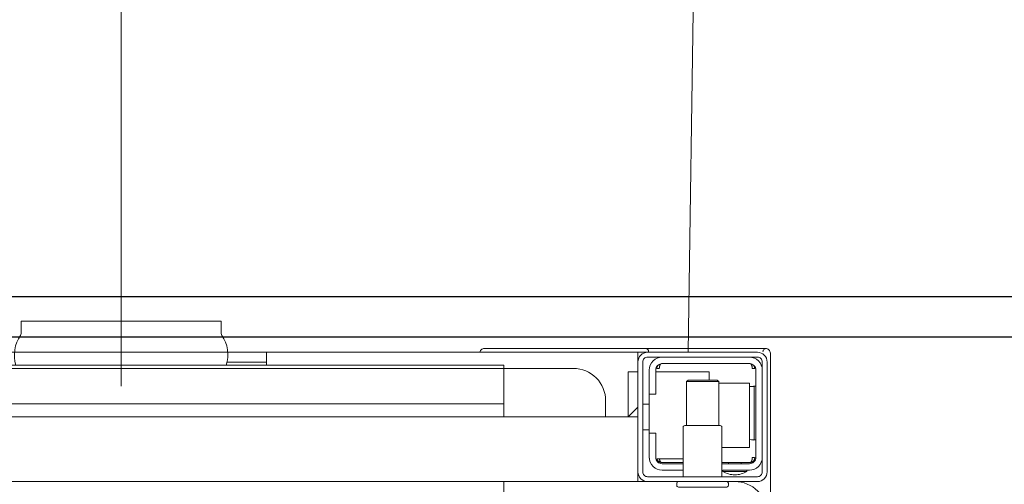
# Model space of a CAD drawing. Header units: millimetres. Extents: x 23192 to 177760, y -399809 to -79279.
# Tile 360 of 656: x 61076 to 61106, y -197708 to -197694. Entities that reach past the tile are written whole.
import ezdxf

# ---------------------------------------------------------------- set-up
doc = ezdxf.new("R2010")
doc.units = ezdxf.units.MM
doc.layers.get('0').update_dxf_attribs({"lineweight": 0})
doc.layers.add('!! 1_zabudowa GK', color=33, linetype='Continuous')
doc.layers.add('!! 2_wypos-sanitarne', color=240, linetype='Continuous', lineweight=9)
doc.layers.add('!!_@ wypos sanit nd', color=7, linetype='Continuous', lineweight=0, plot=False)

# ---------------------------------------------------------------- blocks, each defined once
blk = doc.blocks.new('A$C324a30b8')
for points in [[(0, 0.01049), (0, -0.71083)], [(-0.17832, -0.47832), (-0.17797, -0.23916), (-0.17727, -0.11958), (-0.17552, 0)], [(-0.17552, 0), (0.17552, 0)]]:
    blk.add_lwpolyline(points)
blk = doc.blocks.new('A$C4ebe9e89')
for points in [[(-0.15993, 0.04968), (-0.17248, 0.04968, 0.405519), (-0.172, 0.05018), (-0.172, 0.05088, 0.414214), (-0.1725, 0.05138), (-0.1875, 0.05138, 0.414214), (-0.188, 0.05088), (-0.188, 0.05018, 0.405519), (-0.18751, 0.04968), (-0.19, 0.04968, -0.414214), (-0.2, 0.05968), (-0.2, 0.13968, -0.266001), (-0.19506, 0.1483)], [(-0.1985, 0.04218, -0.414214), (-0.1945, 0.04618), (-0.18625, 0.04618), (-0.18625, 0.04656), (-0.19375, 0.04656), (-0.19375, 0.04618)], [(-0.18625, 0.04656, 0.119096), (-0.19, 0.04764, 0.119096), (-0.19375, 0.04656)], [(-0.186, 0.04818), (-0.186, 0.03288, 0.414214), (-0.1855, 0.03238), (-0.1745, 0.03238, 0.414214), (-0.174, 0.03288), (-0.174, 0.04818)], [(-0.174, 0.04618), (-0.1675, 0.04618, -0.414214), (-0.1635, 0.04218), (-0.16353, 0.04268)], [(-0.186, 0.04418), (-0.1945, 0.04418, 0.414214), (-0.1965, 0.04218), (-0.1965, 0.01518, 0.414214), (-0.1945, 0.01318), (-0.1675, 0.01318, 0.414214), (-0.1655, 0.01518), (-0.1655, 0.02268), (-0.1635, 0.02268), (-0.1635, 0.04218)], [(-0.1635, 0.03468), (-0.1655, 0.03468), (-0.1655, 0.04218, 0.414214), (-0.1675, 0.04418), (-0.174, 0.04418)], [(-0.1945, 0.02025), (-0.19515, 0.02024), (-0.19542, 0.02024), (-0.1956, 0.02024), (-0.19567, 0.02024, 0.116465), (-0.19589, 0.02018), (-0.19601, 0.02013), (-0.19601, 0.03683), (-0.19589, 0.03678, 0.116465), (-0.19567, 0.03672), (-0.19542, 0.03672), (-0.19515, 0.03672), (-0.1945, 0.03671)], [(-0.15, 0.02968), (-0.15, 0.02468, 0.414214), (-0.14, 0.01468), (-0.11847, 0.01468), (-0.11847, 0.02968)], [(-0.1675, 0.01118, 0.414214), (-0.1635, 0.01518), (-0.1635, 0.02268)], [(-0.1985, 0.01518, 0.414214), (-0.1945, 0.01118)], [(-0.04, 0.01368), (-0.03255, 0.01368, 0.236962), (-0.03118, 0.00443, -0.154353), (-0.031, 0.00386), (-0.031, 0), (0.031, 0), (0.031, 0.00386, -0.154353), (0.03118, 0.00443, 0.236962), (0.03256, 0.01368), (0.04, 0.01368)], [(-0.20099, 0.00998, 0.198909), (-0.20055, 0.00892, 0.091301), (-0.20011, 0.00862)], [(-0.16237, 0.00849), (-0.16249, 0.00849), (-0.16269, 0.00849), (-0.16294, 0.00849), (-0.16323, 0.00849), (-0.16357, 0.00849), (-0.16393, 0.00849), (-0.16428, 0.00849), (-0.19771, 0.00849), (-0.19841, 0.00849), (-0.19903, 0.00849), (-0.19948, 0.00849), (-0.19961, 0.00849), (-0.19973, 0.00851), (-0.19984, 0.00853), (-0.20003, 0.00859, 0.517033), (-0.1987, 0.00952)], [(-0.1633, 0.00948, 0.412536), (-0.1623, 0.00848), (-0.1125, 0.00848), (-0.11221, 0.00851), (-0.11193, 0.0086), (-0.11168, 0.00873), (-0.11145, 0.00892), (-0.11126, 0.00914), (-0.11112, 0.0094), (-0.11104, 0.00968)]]:
    blk.add_lwpolyline(points, format="xyb")
for points in [[(-0.11847, 0.04968), (-0.11847, 0.13968), (0.11153, 0.13968), (0.11153, 0.04968)], [(-0.20099, 0.05497), (-0.20099, 0.00998)], [(-0.16, 0.04668), (-0.16, 0.04968), (0.16, 0.04968), (0.16, 0.04668)], [(-0.19478, 0.04378), (-0.186, 0.04378)], [(-0.192, 0.04418), (-0.192, 0.04378)], [(-0.188, 0.04418), (-0.188, 0.04378)], [(-0.16664, 0.04268), (-0.16666, 0.04284), (-0.16669, 0.04295), (-0.16672, 0.04306), (-0.16675, 0.04316), (-0.16679, 0.04326), (-0.16683, 0.04337), (-0.16689, 0.04346), (-0.16694, 0.04355), (-0.16701, 0.04363), (-0.1671, 0.0437), (-0.16718, 0.04375), (-0.16728, 0.04378), (-0.16718, 0.04377), (-0.16708, 0.04376), (-0.16696, 0.04373), (-0.16686, 0.0437), (-0.16677, 0.04367), (-0.16666, 0.04362), (-0.16657, 0.04357), (-0.16646, 0.0435), (-0.16636, 0.04342), (-0.16627, 0.04334), (-0.16618, 0.04324), (-0.1661, 0.04314), (-0.16603, 0.04303), (-0.16597, 0.04292), (-0.16592, 0.0428), (-0.16588, 0.04268), (-0.174, 0.04268)], [(-0.174, 0.04378), (-0.16722, 0.04378)], [(-0.16, 0.03368), (-0.16, 0.04568)], [(-0.19591, 0.03679), (-0.19602, 0.03679), (-0.19616, 0.03679), (-0.19632, 0.03679), (-0.1965, 0.03679)], [(-0.185, 0.01918), (-0.1945, 0.01918), (-0.1945, 0.03918), (-0.186, 0.03918)], [(-0.1615, 0.03368), (-0.1635, 0.03368)], [(-0.185, 0.03238), (-0.185, 0.01876), (-0.1845, 0.01826), (-0.1755, 0.01826), (-0.175, 0.01876), (-0.175, 0.03238)], [(0.16, 0.02668), (0.157, 0.02968), (0.16, 0.02968), (-0.16, 0.02968), (-0.157, 0.02968), (-0.16, 0.02668)], [(-0.157, 0.02968), (-0.157, 0.01568), (-0.16, 0.01568)], [(0.10602, 0.02968), (0.10602, 0.0256), (-0.11847, 0.0256)], [(-0.1615, 0.02568), (-0.1635, 0.02568)], [(-0.1965, 0.02017), (-0.19632, 0.02017), (-0.19616, 0.02017), (-0.19602, 0.02017), (-0.19591, 0.02017)], [(-0.175, 0.01876), (-0.185, 0.01876)], [(-0.182, 0.01826), (-0.182, 0.01568), (-0.1655, 0.01568)], [(-0.16636, 0.01353), (-0.16625, 0.01364), (-0.16618, 0.01371), (-0.16612, 0.01379), (-0.16606, 0.01388), (-0.166, 0.01398), (-0.16596, 0.01407), (-0.16592, 0.01417), (-0.16589, 0.01428), (-0.16586, 0.01438), (-0.16584, 0.01449), (-0.16583, 0.01459), (-0.16583, 0.01469), (-0.16593, 0.01468), (-0.16606, 0.01468), (-0.1663, 0.01468), (-0.1664, 0.01468), (-0.16651, 0.01468), (-0.16661, 0.01468), (-0.16661, 0.01458), (-0.16662, 0.01448), (-0.16663, 0.01438), (-0.16664, 0.01428), (-0.16665, 0.01418), (-0.16667, 0.01407), (-0.1667, 0.01397), (-0.16673, 0.01387), (-0.16676, 0.01377), (-0.1668, 0.01366), (-0.16685, 0.01356), (-0.1669, 0.01347), (-0.16697, 0.01338), (-0.16704, 0.01331), (-0.16712, 0.01325), (-0.16725, 0.01318), (-0.19475, 0.01318), (-0.19493, 0.01328), (-0.19501, 0.01336), (-0.19507, 0.01344), (-0.19513, 0.01353), (-0.19518, 0.01363), (-0.19522, 0.01372), (-0.19526, 0.01383), (-0.19529, 0.01393), (-0.19532, 0.01405), (-0.19534, 0.01415), (-0.19536, 0.01425), (-0.19537, 0.01435), (-0.19538, 0.01446), (-0.19538, 0.01458), (-0.19539, 0.01468), (-0.19617, 0.01467), (-0.19616, 0.01456), (-0.19615, 0.01446), (-0.19613, 0.01435), (-0.1961, 0.01425), (-0.19607, 0.01415), (-0.19603, 0.01405), (-0.19598, 0.01395), (-0.19592, 0.01386), (-0.19586, 0.01377), (-0.19579, 0.01369), (-0.19571, 0.01361), (-0.19563, 0.01353)], [(-0.03305, 0.00968), (-0.16, 0.00968), (-0.16, 0.01268)], [(-0.045, 0.00968), (-0.045, 0.01368)], [(-0.045, 0.01268), (-0.03283, 0.01268)]]:
    blk.add_lwpolyline(points)
for points in [[(-0.2, 0.01268), (-0.2, 0.04668, -0.414214), (-0.197, 0.04968), (-0.163, 0.04968, -0.414214), (-0.16, 0.04668), (-0.16, 0.01268, -0.414214), (-0.163, 0.00968), (-0.197, 0.00968, -0.414214)], [(-0.1615, 0.04668), (-0.1615, 0.01268, -0.414214), (-0.163, 0.01118), (-0.197, 0.01118, -0.414214), (-0.1985, 0.01268), (-0.1985, 0.04668, -0.414214), (-0.197, 0.04818), (-0.163, 0.04818, -0.414214)]]:
    blk.add_lwpolyline(points, format="xyb", close=True)
for points in [[(-0.19467, 0.04378), (-0.19466, 0.04378), (-0.19466, 0.04378), (-0.19466, 0.04378), (-0.19466, 0.04378), (-0.19466, 0.04378), (-0.19466, 0.04378), (-0.19466, 0.04378), (-0.19466, 0.04378), (-0.19466, 0.04378), (-0.19466, 0.04378), (-0.19466, 0.04378), (-0.19466, 0.04378), (-0.19466, 0.04378), (-0.19466, 0.04378), (-0.19466, 0.04378), (-0.19466, 0.04378), (-0.19467, 0.04378), (-0.19467, 0.04378), (-0.19467, 0.04378), (-0.19467, 0.04378), (-0.19468, 0.04378), (-0.19468, 0.04378), (-0.19469, 0.04378), (-0.1947, 0.04378), (-0.1947, 0.04378), (-0.19471, 0.04378), (-0.19471, 0.04378), (-0.19471, 0.04378), (-0.19471, 0.04378), (-0.19472, 0.04378), (-0.19472, 0.04378), (-0.19472, 0.04377), (-0.19472, 0.04377), (-0.19473, 0.04377), (-0.19473, 0.04377), (-0.19473, 0.04377), (-0.19473, 0.04377), (-0.19473, 0.04377), (-0.19473, 0.04377), (-0.19474, 0.04377), (-0.19474, 0.04377), (-0.19474, 0.04377), (-0.19474, 0.04377), (-0.19474, 0.04377), (-0.19475, 0.04377), (-0.19475, 0.04377), (-0.19475, 0.04377), (-0.19475, 0.04377), (-0.19476, 0.04377), (-0.19476, 0.04377), (-0.19476, 0.04377), (-0.19477, 0.04376), (-0.19477, 0.04376), (-0.19477, 0.04376), (-0.19478, 0.04376), (-0.19479, 0.04376), (-0.19479, 0.04376), (-0.1948, 0.04375), (-0.19481, 0.04375), (-0.19481, 0.04375), (-0.19482, 0.04374), (-0.19483, 0.04374), (-0.19483, 0.04374), (-0.19484, 0.04373), (-0.19485, 0.04373), (-0.19485, 0.04373), (-0.19486, 0.04372), (-0.19487, 0.04372), (-0.19488, 0.04371), (-0.19488, 0.04371), (-0.19489, 0.0437), (-0.1949, 0.0437), (-0.1949, 0.04369), (-0.19491, 0.04369), (-0.19492, 0.04368), (-0.19493, 0.04368), (-0.19493, 0.04367), (-0.19494, 0.04367), (-0.19495, 0.04366), (-0.19495, 0.04366), (-0.19496, 0.04365), (-0.19497, 0.04364), (-0.19497, 0.04364), (-0.19498, 0.04363), (-0.19499, 0.04362), (-0.19499, 0.04362), (-0.195, 0.04361), (-0.19501, 0.0436), (-0.19501, 0.04359), (-0.19502, 0.04359), (-0.19503, 0.04358), (-0.19503, 0.04357), (-0.19504, 0.04356), (-0.19504, 0.04356), (-0.19505, 0.04355), (-0.19506, 0.04354), (-0.19506, 0.04353), (-0.19507, 0.04352), (-0.19508, 0.04351), (-0.19508, 0.0435), (-0.19509, 0.04349), (-0.19509, 0.04349), (-0.1951, 0.04348), (-0.19511, 0.04347), (-0.19511, 0.04346), (-0.19512, 0.04345), (-0.19512, 0.04344), (-0.19513, 0.04343), (-0.19513, 0.04342), (-0.19514, 0.04341), (-0.19515, 0.0434), (-0.19515, 0.04339), (-0.19516, 0.04338), (-0.19516, 0.04337), (-0.19517, 0.04336), (-0.19517, 0.04334), (-0.19518, 0.04333), (-0.19518, 0.04332), (-0.19519, 0.04331), (-0.19519, 0.0433), (-0.1952, 0.04329), (-0.1952, 0.04328), (-0.19521, 0.04327), (-0.19521, 0.04325), (-0.19522, 0.04324), (-0.19522, 0.04323), (-0.19523, 0.04322), (-0.19523, 0.04321), (-0.19524, 0.04319), (-0.19524, 0.04318), (-0.19525, 0.04317), (-0.19525, 0.04316), (-0.19526, 0.04313), (-0.19527, 0.04311), (-0.19527, 0.04308), (-0.19528, 0.04306), (-0.19529, 0.04303), (-0.1953, 0.043), (-0.1953, 0.04298), (-0.19531, 0.04295), (-0.19532, 0.04292), (-0.19532, 0.0429), (-0.19533, 0.04287), (-0.19533, 0.04285), (-0.19534, 0.04282), (-0.19534, 0.04279), (-0.19535, 0.04277), (-0.19535, 0.04274), (-0.19536, 0.04271), (-0.19536, 0.04269), (-0.19536, 0.04266), (-0.19537, 0.04263), (-0.19537, 0.04261), (-0.19537, 0.04258), (-0.19537, 0.04257), (-0.19537, 0.04256), (-0.19537, 0.04255), (-0.19537, 0.04255), (-0.19537, 0.04254), (-0.19538, 0.04253), (-0.19538, 0.04253), (-0.19538, 0.04252), (-0.19538, 0.04252), (-0.19538, 0.04251), (-0.19538, 0.04251), (-0.19538, 0.0425), (-0.19538, 0.04249), (-0.19538, 0.04249), (-0.19538, 0.04248), (-0.19538, 0.04248), (-0.19538, 0.04248), (-0.19538, 0.04247), (-0.19538, 0.04247), (-0.19538, 0.04246), (-0.19538, 0.04246), (-0.19538, 0.04246), (-0.19538, 0.04245), (-0.19538, 0.04245), (-0.19538, 0.04245), (-0.19538, 0.04244), (-0.19538, 0.04244), (-0.19538, 0.04244), (-0.19538, 0.04244), (-0.19538, 0.04243), (-0.19538, 0.04243), (-0.19538, 0.04243), (-0.19538, 0.04242), (-0.19538, 0.04242), (-0.19538, 0.04241), (-0.19538, 0.04241), (-0.19538, 0.0424), (-0.19538, 0.0424), (-0.19538, 0.04239), (-0.19538, 0.04239), (-0.19538, 0.04239), (-0.19538, 0.04238), (-0.19538, 0.04238), (-0.19538, 0.04237), (-0.19538, 0.04237), (-0.19538, 0.04236), (-0.19538, 0.04236), (-0.19538, 0.04235), (-0.19538, 0.04235), (-0.19538, 0.04234), (-0.19538, 0.04234), (-0.19538, 0.04234), (-0.19538, 0.04233), (-0.19538, 0.04232), (-0.19538, 0.04232), (-0.19538, 0.04231), (-0.19538, 0.04231), (-0.19538, 0.04231), (-0.19538, 0.0423), (-0.19538, 0.0423), (-0.19538, 0.04229), (-0.19538, 0.04229), (-0.19538, 0.04229), (-0.19538, 0.04229), (-0.19538, 0.04228), (-0.19538, 0.04228), (-0.19538, 0.04228), (-0.19538, 0.04228), (-0.19539, 0.04228), (-0.19539, 0.04228), (-0.19539, 0.04228), (-0.19539, 0.04227), (-0.19539, 0.04227), (-0.1954, 0.04227), (-0.1954, 0.04227), (-0.1954, 0.04227), (-0.1954, 0.04227), (-0.19541, 0.04227), (-0.19541, 0.04227), (-0.19542, 0.04227), (-0.19542, 0.04227), (-0.19543, 0.04228), (-0.19544, 0.04228), (-0.19545, 0.04228), (-0.19545, 0.04228), (-0.19546, 0.04228), (-0.19546, 0.04228), (-0.19546, 0.04228), (-0.19547, 0.04228), (-0.19548, 0.04228), (-0.19549, 0.04228), (-0.19549, 0.04228), (-0.1955, 0.04228), (-0.19551, 0.04228), (-0.19552, 0.04228), (-0.19553, 0.04228), (-0.19554, 0.04228), (-0.19555, 0.04228), (-0.19556, 0.04228), (-0.19557, 0.04228), (-0.19558, 0.04228), (-0.19559, 0.04228), (-0.19561, 0.04228), (-0.19563, 0.04228), (-0.19565, 0.04228), (-0.19568, 0.04228), (-0.1957, 0.04228), (-0.19574, 0.04228), (-0.19576, 0.04228), (-0.19578, 0.04228), (-0.19595, 0.04228), (-0.19596, 0.04228), (-0.19598, 0.04228), (-0.19599, 0.04228), (-0.196, 0.04228), (-0.19602, 0.04228), (-0.19603, 0.04228), (-0.19604, 0.04228), (-0.19605, 0.04228), (-0.19606, 0.04228), (-0.19607, 0.04228), (-0.19608, 0.04228), (-0.19609, 0.04228), (-0.1961, 0.04228), (-0.19611, 0.04228), (-0.19612, 0.04228), (-0.19613, 0.04229), (-0.19613, 0.04229), (-0.19614, 0.04229), (-0.19614, 0.04229), (-0.19615, 0.04229), (-0.19615, 0.04229), (-0.19615, 0.04229), (-0.19615, 0.04229), (-0.19616, 0.04229), (-0.19616, 0.04229), (-0.19616, 0.04228), (-0.19616, 0.04228), (-0.19616, 0.04228), (-0.19616, 0.04228), (-0.19616, 0.04228), (-0.19616, 0.04228), (-0.19616, 0.04227), (-0.19616, 0.04227), (-0.19616, 0.04227), (-0.19617, 0.04227), (-0.19617, 0.04227), (-0.19617, 0.04227), (-0.19617, 0.04227), (-0.19617, 0.04227), (-0.19617, 0.04227), (-0.19617, 0.04227), (-0.19617, 0.04228), (-0.19617, 0.04228), (-0.19617, 0.04228), (-0.19617, 0.04229), (-0.19617, 0.04229), (-0.19617, 0.04229), (-0.19617, 0.0423), (-0.19617, 0.04231), (-0.19617, 0.04232), (-0.19617, 0.04233), (-0.19617, 0.04234), (-0.19616, 0.04234), (-0.19616, 0.04234), (-0.19616, 0.04235), (-0.19616, 0.04235), (-0.19616, 0.04236), (-0.19616, 0.04236), (-0.19616, 0.04237), (-0.19616, 0.04238), (-0.19616, 0.04239), (-0.19616, 0.04239), (-0.19616, 0.0424), (-0.19616, 0.0424), (-0.19616, 0.04241), (-0.19616, 0.04241), (-0.19616, 0.04241), (-0.19616, 0.04242), (-0.19616, 0.04242), (-0.19616, 0.04243), (-0.19616, 0.04243), (-0.19616, 0.04244), (-0.19616, 0.04244), (-0.19616, 0.04245), (-0.19616, 0.04245), (-0.19616, 0.04246), (-0.19616, 0.04246), (-0.19615, 0.04246), (-0.19615, 0.04246), (-0.19615, 0.04247), (-0.19615, 0.04247), (-0.19615, 0.04248), (-0.19615, 0.04248), (-0.19615, 0.04248), (-0.19615, 0.04249), (-0.19615, 0.04249), (-0.19615, 0.0425), (-0.19615, 0.04251), (-0.19615, 0.04251), (-0.19615, 0.04252), (-0.19615, 0.04252), (-0.19614, 0.04253), (-0.19614, 0.04254), (-0.19614, 0.04254), (-0.19614, 0.04255), (-0.19614, 0.04256), (-0.19614, 0.04256), (-0.19614, 0.04257), (-0.19614, 0.04258), (-0.19613, 0.04259), (-0.19613, 0.0426), (-0.19613, 0.0426), (-0.19613, 0.04261), (-0.19612, 0.04263), (-0.19612, 0.04264), (-0.19612, 0.04266), (-0.19611, 0.04268), (-0.19611, 0.04269), (-0.1961, 0.04271), (-0.1961, 0.04273), (-0.19609, 0.04274), (-0.19609, 0.04276), (-0.19608, 0.04277), (-0.19608, 0.04279), (-0.19607, 0.04281), (-0.19606, 0.04282), (-0.19606, 0.04284), (-0.19605, 0.04285), (-0.19605, 0.04287), (-0.19604, 0.04288), (-0.19603, 0.0429), (-0.19602, 0.04291), (-0.19602, 0.04293), (-0.19601, 0.04295), (-0.196, 0.04296), (-0.19599, 0.04298), (-0.19599, 0.04299), (-0.19598, 0.043), (-0.19597, 0.04302), (-0.19596, 0.04303), (-0.19595, 0.04305), (-0.19595, 0.04306), (-0.19594, 0.04308), (-0.19593, 0.04309), (-0.19592, 0.04311), (-0.19591, 0.04312), (-0.1959, 0.04313), (-0.19589, 0.04315), (-0.19588, 0.04316), (-0.19587, 0.04317), (-0.19586, 0.04319), (-0.19585, 0.0432), (-0.19584, 0.04321), (-0.19583, 0.04323), (-0.19582, 0.04324), (-0.19581, 0.04325), (-0.1958, 0.04327), (-0.19578, 0.04328), (-0.19577, 0.04329), (-0.19576, 0.0433), (-0.19575, 0.04332), (-0.19574, 0.04333), (-0.19573, 0.04334), (-0.19571, 0.04335), (-0.1957, 0.04336), (-0.19569, 0.04338), (-0.19568, 0.04339), (-0.19567, 0.0434), (-0.19565, 0.04341), (-0.19564, 0.04342), (-0.19563, 0.04343), (-0.19561, 0.04344), (-0.1956, 0.04345), (-0.19559, 0.04346), (-0.19557, 0.04347), (-0.19556, 0.04348), (-0.19555, 0.04349), (-0.19553, 0.0435), (-0.19552, 0.04351), (-0.19551, 0.04352), (-0.19549, 0.04353), (-0.19548, 0.04354), (-0.19546, 0.04355), (-0.19545, 0.04356), (-0.19543, 0.04357), (-0.19542, 0.04358), (-0.19541, 0.04358), (-0.19539, 0.04359), (-0.19538, 0.0436), (-0.19536, 0.04361), (-0.19535, 0.04362), (-0.19533, 0.04362), (-0.19532, 0.04363), (-0.1953, 0.04364), (-0.19529, 0.04365), (-0.19527, 0.04365), (-0.19525, 0.04366), (-0.19524, 0.04367), (-0.19522, 0.04367), (-0.19521, 0.04368), (-0.19519, 0.04368), (-0.19518, 0.04369), (-0.19516, 0.0437), (-0.19514, 0.0437), (-0.19513, 0.04371), (-0.19511, 0.04371), (-0.1951, 0.04372), (-0.19508, 0.04372), (-0.19506, 0.04373), (-0.19505, 0.04373), (-0.19503, 0.04373), (-0.19501, 0.04374), (-0.195, 0.04374), (-0.19498, 0.04375), (-0.19496, 0.04375), (-0.19495, 0.04375), (-0.19493, 0.04376), (-0.19491, 0.04376), (-0.19491, 0.04376), (-0.1949, 0.04376), (-0.19489, 0.04376), (-0.19488, 0.04376), (-0.19487, 0.04377), (-0.19486, 0.04377), (-0.19485, 0.04377), (-0.19483, 0.04377), (-0.19482, 0.04377), (-0.19481, 0.04377), (-0.1948, 0.04377), (-0.19479, 0.04377), (-0.19479, 0.04377), (-0.19478, 0.04377), (-0.19478, 0.04378), (-0.19477, 0.04378), (-0.19476, 0.04378), (-0.19475, 0.04378), (-0.19475, 0.04378), (-0.19474, 0.04378), (-0.19474, 0.04378), (-0.19473, 0.04378), (-0.19473, 0.04378), (-0.19471, 0.04378), (-0.1947, 0.04378), (-0.1947, 0.04378), (-0.19469, 0.04378), (-0.19469, 0.04378), (-0.19469, 0.04378), (-0.19469, 0.04378), (-0.19469, 0.04378), (-0.19468, 0.04378), (-0.19468, 0.04378), (-0.19468, 0.04378), (-0.19467, 0.04378), (-0.19467, 0.04378), (-0.19467, 0.04378), (-0.19467, 0.04378)], [(-0.11847, 0.01368), (0.11153, 0.01368), (0.11153, 0.01468), (-0.11847, 0.01468)]]:
    blk.add_lwpolyline(points, close=True)

msp = doc.modelspace()

# ---------------------------------------------------------------- linework, layer by layer
at = {"layer": '!! 1_zabudowa GK'}
for points in [[(61135.43682, -197702.62813), (60824.56735, -197702.62813)], [(61135.43682, -197703.87813), (60824.56735, -197703.87813)]]:
    msp.add_lwpolyline(points, dxfattribs=at)

# ---------------------------------------------------------------- block references
at = {"layer": '!! 2_wypos-sanitarne', "xscale": 100, "yscale": 100, "zscale": 100, "rotation": 180}
msp.add_blockref('A$C324a30b8', (61079.07918, -197704.34908), dxfattribs=at)
at = {"layer": '!!_@ wypos sanit nd', "xscale": 100, "yscale": 100, "zscale": 100, "rotation": 180}
msp.add_blockref('A$C4ebe9e89', (61079.07918, -197703.38108), dxfattribs=at)

doc.saveas('drawing.dxf')
